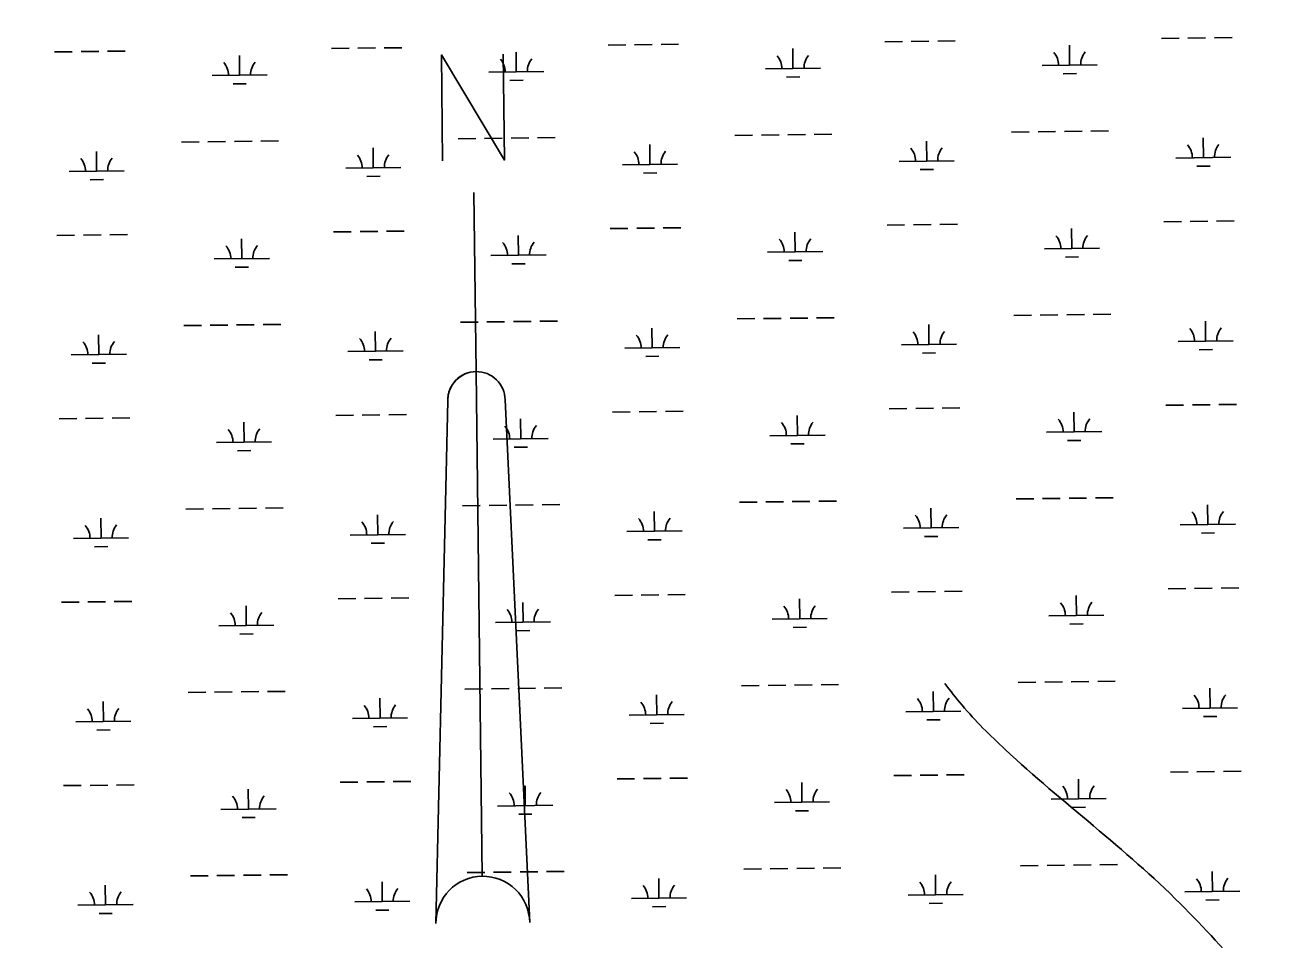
# Model space of a CAD drawing. Extents: x 3704301 to 3742427, y 506229 to 532009.
# Drawn here: x 3734945 to 3737201, y 524915 to 526572 of the extents above; entities that cross this region are included whole.
import ezdxf

# ---------------------------------------------------------------- set-up
doc = ezdxf.new("R2010")
doc.units = 0
for name, color, linetype in [('V-ANNO-SYMB', 7, 'Continuous'), ('V-GRID-MAJR', 7, 'Continuous'), ('V-TOPO-SHOR', 7, 'Continuous'), ('V-WETL-SWMP', 7, 'Continuous')]:
    doc.layers.add(name, color=color, linetype=linetype)

msp = doc.modelspace()

# ---------------------------------------------------------------- linework, layer by layer
at = {"layer": 'V-ANNO-SYMB'}
for p, q in [((3735763.1, 525943.6), (3735759.1, 526268.6)), ((3735763.1, 525943.6), (3735774.3, 525028.6)), ((3735763.1, 525943.6), (3735774.3, 525028.6)), ((3735690.3, 524942.6), (3735711.7, 525890.9)), ((3735711.7, 525890.9), (3735690.3, 524942.6)), ((3735860.3, 524944.7), (3735815.7, 525892.2))]:
    msp.add_line(p, q, dxfattribs=at)
msp.add_lwpolyline([(3735702.4, 526325.9), (3735700.1, 526517.9), (3735814.4, 526327.2), (3735812.1, 526519.2)], dxfattribs=at)
for centre, radius, start, end in [((3735763.7, 525891.6), 52, 90.6967, 180.7), ((3735763.7, 525891.6), 52, 90.7033, 180.7), ((3735763.7, 525891.6), 52, 0.7, 90.7033), ((3735775.3, 524943.6), 85, 90.7, 180.7), ((3735775.3, 524943.6), 85, 90.7, 180.7), ((3735775.3, 524943.6), 85, 0.7, 90.7), ((3735775.3, 524943.6), 85, 0.7, 90.7)]:
    msp.add_arc(centre, radius, start, end, dxfattribs=at)
at = {"layer": 'V-GRID-MAJR'}
msp.add_spline([(3734972.1, 511968.8), (3734896.3, 518027.3), (3734820.5, 524087.8), (3734744.7, 530148.3), (3734744.6, 530150.2)], degree=3, dxfattribs=at)
at = {"layer": 'V-TOPO-SHOR'}
for points in [[(3739633.6, 526676.7), (3739538.1, 526548.8), (3739518, 526528.2), (3739493.1, 526482.1), (3739422.9, 526389.6), (3739418.8, 526313.1), (3739363.4, 526261.5), (3739352.3, 526193.3), (3739336.5, 526150.7), (3739295.5, 525980.6), (3739198.5, 525827.9), (3739114.9, 525759.5), (3739054.6, 525692.5), (3739057.7, 525640), (3738989.2, 525497.5), (3738955.6, 525450.2), (3738769.5, 525271.5), (3738709.5, 525179.1), (3738664.8, 525086.9), (3738615.2, 524984.4), (3738564.5, 524878.8), (3738515.7, 524789.7), (3738338.2, 524654.9), (3738233.7, 524526.6), (3738185.7, 524499.4), (3738021.5, 524391.6), (3737961, 524339.9), (3737915.7, 524298.6), (3737762.7, 524119.1), (3737684.5, 524056.1), (3737619.4, 523958.9), (3737584.5, 523902.5), (3737552.2, 523884.2), (3737468.7, 523789), (3737423.5, 523742.6), (3737300.4, 523598.5), (3737169.2, 523466.2), (3736998.4, 523307), (3736804.6, 523129.1), (3736729.3, 523046.7), (3736532.9, 522866.1), (3736374.2, 522688.4), (3736294.5, 522601.7), (3736210.6, 522526.8), (3736161.2, 522489.9)], [(3737061.9, 521122.8), (3736995.4, 521247.7), (3736890.1, 521350.4), (3736824.1, 521436.3), (3736744.9, 521530.7), (3736713.5, 521621.3), (3736620.4, 521693.4), (3736577.5, 521762.1), (3736516.2, 521805.2), (3736476.7, 521843.7), (3736454.7, 521873.8), (3736358.3, 521959.3), (3736313.6, 522087.2), (3736269.8, 522109.9), (3736239.2, 522131.2), (3736181.3, 522256.9), (3736127.4, 522411.5), (3736058, 522486.7), (3736041, 522512.6), (3736011.6, 522547.1), (3735989.8, 522572.9), (3735856.4, 522737.5), (3735724.7, 522913.6), (3735651.3, 523020.5), (3735609.1, 523080), (3735475.2, 523242.2), (3735265.5, 523480.8), (3735097.7, 523690.4), (3735014.3, 523784.7), (3734978.8, 523849.3), (3734696.5, 524271.2), (3734618.2, 524393.6), (3734546.6, 524491.3), (3734390.1, 524697.3), (3734317.8, 524813.7), (3734267.5, 524912.3), (3734217.2, 525021.9), (3734176.1, 525099.1), (3734087.5, 525223.5), (3734024.7, 525297.5), (3733998.1, 525335), (3733917.3, 525472.6), (3733856.8, 525565.6), (3733842.2, 525590), (3733768.4, 525701.2), (3733769.7, 525722.5), (3733820.6, 525704.7), (3733908, 525573.3), (3733960.5, 525510.9), (3734000, 525454.5), (3734114.1, 525283.8), (3734172.7, 525188.6), (3734249.5, 525083.6), (3734332.8, 524933.4), (3734363.9, 524877.5), (3734425.5, 524800.2), (3734514.2, 524659.4), (3734585.1, 524530.3), (3734633.6, 524459.9), (3734657.8, 524428.9), (3734699.5, 524370.2), (3734717.1, 524341.6), (3734747.9, 524272.9), (3734878.1, 524052.1), (3734995.5, 523901.5), (3735112.4, 523759), (3735227.4, 523626.3), (3735320.4, 523528.1), (3735398.1, 523436), (3735425.3, 523406.2), (3735615.8, 523142), (3735677.5, 523060.4), (3735783.2, 522918.7), (3735998.7, 522665.6), (3736196.4, 522442.7), (3736241.1, 522334.9), (3736276.6, 522266), (3736324.8, 522223.2), (3736355.4, 522201.9), (3736374.6, 522180.3), (3736443.1, 522112), (3736487.8, 522015.6), (3736606.7, 521845.3), (3736746.7, 521743), (3736867.6, 521558.3), (3736931.7, 521498.3), (3736980, 521442.5)], [(3737723.7, 524099.3), (3737720.2, 524283.7), (3737710.2, 524321.1), (3737685.7, 524361.6), (3737602.7, 524493.4), (3737453.2, 524574.3), (3737313.8, 524705.5), (3737167.2, 524846.6), (3737040.7, 524978.5), (3736722.9, 525258.2), (3736644.6, 525338.7), (3736613, 525378.2)]]:
    msp.add_spline(points, degree=3, dxfattribs=at)
at = {"layer": 'V-WETL-SWMP'}
for p, q in [((3735500.6, 526529.5), (3735532.6, 526529.9)), ((3735548.6, 526530.1), (3735580.6, 526530.5)), ((3735596.6, 526530.7), (3735628.6, 526531)), ((3736002.5, 526535.6), (3736034.5, 526536)), ((3736050.5, 526536.2), (3736082.5, 526536.6)), ((3736098.5, 526536.8), (3736130.5, 526537.2)), ((3736337.8, 526493.3), (3736337.4, 526529.3)), ((3736504.3, 526541.7), (3736536.3, 526542.1)), ((3736552.3, 526542.3), (3736584.3, 526542.7)), ((3736600.3, 526542.9), (3736632.3, 526543.3)), ((3736839.7, 526499.4), (3736839.3, 526535.4)), ((3737006.2, 526547.9), (3737038.2, 526548.3)), ((3737054.2, 526548.5), (3737086.2, 526548.9)), ((3737102.2, 526549.1), (3737134.2, 526549.4)), ((3734998.7, 526523.4), (3735030.7, 526523.7)), ((3735046.7, 526523.9), (3735078.7, 526524.3)), ((3735094.7, 526524.5), (3735126.7, 526524.9)), ((3735334.1, 526481), (3735333.7, 526517)), ((3735836, 526487.1), (3735835.5, 526523.1)), ((3735786, 526486.5), (3735886, 526487.8)), ((3736287.9, 526492.7), (3736387.8, 526493.9)), ((3736789.7, 526498.8), (3736889.7, 526500)), ((3736827.9, 526483.8), (3736851.9, 526484.1)), ((3735284.1, 526480.4), (3735384.1, 526481.6)), ((3735322.3, 526465.4), (3735346.3, 526465.7)), ((3735824.2, 526471.6), (3735848.2, 526471.9)), ((3736326, 526477.7), (3736350, 526478)), ((3736232.5, 526371.9), (3736264.5, 526372.3)), ((3736280.5, 526372.5), (3736312.5, 526372.9)), ((3736328.5, 526373.1), (3736360.5, 526373.5)), ((3736376.5, 526373.7), (3736408.5, 526374.1)), ((3736734.3, 526378), (3736766.3, 526378.4)), ((3736782.3, 526378.6), (3736814.3, 526379)), ((3736830.3, 526379.2), (3736862.3, 526379.6)), ((3736878.3, 526379.8), (3736910.3, 526380.2)), ((3735228.7, 526359.7), (3735260.7, 526360)), ((3735276.7, 526360.2), (3735308.7, 526360.6)), ((3735324.7, 526360.8), (3735356.7, 526361.2)), ((3735372.7, 526361.4), (3735404.7, 526361.8)), ((3735576.6, 526313.2), (3735576.2, 526349.2)), ((3735730.6, 526365.8), (3735762.6, 526366.2)), ((3735778.6, 526366.4), (3735810.6, 526366.8)), ((3735826.6, 526367), (3735858.6, 526367.3)), ((3735874.6, 526367.5), (3735906.6, 526367.9)), ((3736078.5, 526319.3), (3736078.1, 526355.3)), ((3736580.4, 526325.4), (3736579.9, 526361.4)), ((3737082.3, 526331.6), (3737081.8, 526367.5)), ((3735074.8, 526307), (3735074.3, 526343)), ((3736530.4, 526324.8), (3736630.4, 526326)), ((3737032.3, 526330.9), (3737132.3, 526332.2)), ((3735024.8, 526306.4), (3735124.8, 526307.6)), ((3735526.7, 526312.5), (3735626.6, 526313.8)), ((3736028.5, 526318.7), (3736128.5, 526319.9)), ((3736066.7, 526303.7), (3736090.7, 526304)), ((3736568.6, 526309.8), (3736592.6, 526310.1)), ((3737070.4, 526316), (3737094.4, 526316.3)), ((3735063, 526291.4), (3735087, 526291.7)), ((3735564.8, 526297.6), (3735588.8, 526297.9)), ((3737010.3, 526215.2), (3737042.3, 526215.6)), ((3737058.3, 526215.8), (3737090.3, 526216.2)), ((3737106.3, 526216.4), (3737138.3, 526216.8)), ((3735002.8, 526190.7), (3735034.8, 526191.1)), ((3735050.8, 526191.3), (3735082.8, 526191.7)), ((3735098.8, 526191.9), (3735130.8, 526192.3)), ((3735504.7, 526196.8), (3735536.7, 526197.2)), ((3735552.7, 526197.4), (3735584.6, 526197.8)), ((3735600.6, 526198), (3735632.6, 526198.4)), ((3735840, 526154.5), (3735839.6, 526190.5)), ((3736006.5, 526203), (3736038.5, 526203.4)), ((3736054.5, 526203.6), (3736086.5, 526203.9)), ((3736102.5, 526204.1), (3736134.5, 526204.5)), ((3736341.9, 526160.6), (3736341.5, 526196.6)), ((3736508.4, 526209.1), (3736540.4, 526209.5)), ((3736556.4, 526209.7), (3736588.4, 526210.1)), ((3736604.4, 526210.3), (3736636.4, 526210.7)), ((3736843.8, 526166.8), (3736843.3, 526202.8)), ((3735338.2, 526148.4), (3735337.7, 526184.4)), ((3736793.8, 526166.2), (3736893.8, 526167.4)), ((3735288.2, 526147.8), (3735388.2, 526149)), ((3735790, 526153.9), (3735890, 526155.1)), ((3736291.9, 526160), (3736391.9, 526161.2)), ((3736330.1, 526145.1), (3736354.1, 526145.3)), ((3736832, 526151.2), (3736856, 526151.5)), ((3735326.4, 526132.8), (3735350.4, 526133.1)), ((3735828.2, 526138.9), (3735852.2, 526139.2)), ((3735734.7, 526033.1), (3735766.7, 526033.5)), ((3735782.7, 526033.7), (3735814.7, 526034.1)), ((3735830.7, 526034.3), (3735862.7, 526034.7)), ((3735878.7, 526034.9), (3735910.7, 526035.3)), ((3736236.5, 526039.3), (3736268.5, 526039.7)), ((3736284.5, 526039.9), (3736316.5, 526040.2)), ((3736332.5, 526040.4), (3736364.5, 526040.8)), ((3736380.5, 526041), (3736412.5, 526041.4)), ((3736738.4, 526045.4), (3736770.4, 526045.8)), ((3736786.4, 526046), (3736818.4, 526046.4)), ((3736834.4, 526046.6), (3736866.4, 526047)), ((3736882.4, 526047.2), (3736914.4, 526047.5)), ((3737086.3, 525998.9), (3737085.9, 526034.9)), ((3735078.8, 525974.4), (3735078.4, 526010.4)), ((3735232.8, 526027), (3735264.8, 526027.4)), ((3735280.8, 526027.6), (3735312.8, 526028)), ((3735328.8, 526028.2), (3735360.8, 526028.6)), ((3735376.8, 526028.8), (3735408.8, 526029.2)), ((3735580.7, 525980.5), (3735580.3, 526016.5)), ((3736082.6, 525986.6), (3736082.1, 526022.6)), ((3736584.5, 525992.8), (3736584, 526028.8)), ((3736032.6, 525986), (3736132.6, 525987.2)), ((3736534.5, 525992.2), (3736634.4, 525993.4)), ((3737036.3, 525998.3), (3737136.3, 525999.5)), ((3735028.8, 525973.8), (3735128.8, 525975)), ((3735530.7, 525979.9), (3735630.7, 525981.1)), ((3735568.9, 525964.9), (3735592.9, 525965.2)), ((3736070.8, 525971.1), (3736094.8, 525971.4)), ((3736572.6, 525977.2), (3736596.6, 525977.5)), ((3737074.5, 525983.3), (3737098.5, 525983.6)), ((3735067, 525958.8), (3735091, 525959.1)), ((3736512.5, 525876.4), (3736544.5, 525876.8)), ((3736560.5, 525877), (3736592.5, 525877.4)), ((3736608.5, 525877.6), (3736640.5, 525878)), ((3737014.3, 525882.6), (3737046.3, 525883)), ((3737062.3, 525883.2), (3737094.3, 525883.6)), ((3737110.3, 525883.8), (3737142.3, 525884.1)), ((3735006.8, 525858.1), (3735038.8, 525858.4)), ((3735054.8, 525858.6), (3735086.8, 525859)), ((3735102.8, 525859.2), (3735134.8, 525859.6)), ((3735342.2, 525815.7), (3735341.8, 525851.7)), ((3735508.7, 525864.2), (3735540.7, 525864.6)), ((3735556.7, 525864.8), (3735588.7, 525865.2)), ((3735604.7, 525865.4), (3735636.7, 525865.7)), ((3735844.1, 525821.8), (3735843.7, 525857.8)), ((3736010.6, 525870.3), (3736042.6, 525870.7)), ((3736058.6, 525870.9), (3736090.6, 525871.3)), ((3736106.6, 525871.5), (3736138.6, 525871.9)), ((3736346, 525828), (3736345.5, 525864)), ((3736847.8, 525834.1), (3736847.4, 525870.1)), ((3736296, 525827.4), (3736396, 525828.6)), ((3736797.9, 525833.5), (3736897.8, 525834.7)), ((3735292.2, 525815.1), (3735392.2, 525816.3)), ((3735794.1, 525821.2), (3735894.1, 525822.5)), ((3735832.3, 525806.3), (3735856.3, 525806.6)), ((3736334.2, 525812.4), (3736358.2, 525812.7)), ((3736836, 525818.5), (3736860, 525818.8)), ((3735330.4, 525800.1), (3735354.4, 525800.4)), ((3735236.9, 525694.3), (3735268.9, 525694.7)), ((3735284.9, 525694.9), (3735316.9, 525695.3)), ((3735332.9, 525695.5), (3735364.9, 525695.9)), ((3735380.9, 525696.1), (3735412.9, 525696.5)), ((3735738.7, 525700.5), (3735770.7, 525700.9)), ((3735786.7, 525701.1), (3735818.7, 525701.5)), ((3735834.7, 525701.7), (3735866.7, 525702)), ((3735882.7, 525702.2), (3735914.7, 525702.6)), ((3736240.6, 525706.6), (3736272.6, 525707)), ((3736288.6, 525707.2), (3736320.6, 525707.6)), ((3736336.6, 525707.8), (3736368.6, 525708.2)), ((3736384.6, 525708.4), (3736416.6, 525708.8)), ((3736588.5, 525660.1), (3736588.1, 525696.1)), ((3736742.5, 525712.7), (3736774.5, 525713.1)), ((3736790.5, 525713.3), (3736822.5, 525713.7)), ((3736838.5, 525713.9), (3736870.5, 525714.3)), ((3736886.5, 525714.5), (3736918.5, 525714.9)), ((3737090.4, 525666.3), (3737089.9, 525702.2)), ((3735082.9, 525641.7), (3735082.5, 525677.7)), ((3735584.8, 525647.9), (3735584.3, 525683.9)), ((3736086.6, 525654), (3736086.2, 525690)), ((3735534.8, 525647.2), (3735634.8, 525648.5)), ((3736036.7, 525653.4), (3736136.6, 525654.6)), ((3736538.5, 525659.5), (3736638.5, 525660.7)), ((3737040.4, 525665.6), (3737140.4, 525666.9)), ((3737078.6, 525650.7), (3737102.6, 525651)), ((3735032.9, 525641.1), (3735132.9, 525642.3)), ((3735071.1, 525626.1), (3735095.1, 525626.4)), ((3735573, 525632.3), (3735597, 525632.6)), ((3736074.8, 525638.4), (3736098.8, 525638.7)), ((3736576.7, 525644.5), (3736600.7, 525644.8)), ((3736014.7, 525537.7), (3736046.7, 525538.1)), ((3736062.7, 525538.3), (3736094.6, 525538.6)), ((3736110.6, 525538.8), (3736142.6, 525539.2)), ((3736516.5, 525543.8), (3736548.5, 525544.2)), ((3736564.5, 525544.4), (3736596.5, 525544.8)), ((3736612.5, 525545), (3736644.5, 525545.4)), ((3736851.9, 525501.5), (3736851.5, 525537.5)), ((3737018.4, 525549.9), (3737050.4, 525550.3)), ((3737066.4, 525550.5), (3737098.4, 525550.9)), ((3737114.4, 525551.1), (3737146.4, 525551.5)), ((3735010.9, 525525.4), (3735042.9, 525525.8)), ((3735058.9, 525526), (3735090.9, 525526.4)), ((3735106.9, 525526.6), (3735138.9, 525527)), ((3735346.3, 525483.1), (3735345.9, 525519.1)), ((3735512.8, 525531.5), (3735544.8, 525531.9)), ((3735560.8, 525532.1), (3735592.8, 525532.5)), ((3735608.8, 525532.7), (3735640.8, 525533.1)), ((3735848.2, 525489.2), (3735847.7, 525525.2)), ((3736350, 525495.3), (3736349.6, 525531.3)), ((3735798.2, 525488.6), (3735898.2, 525489.8)), ((3736300, 525494.7), (3736400, 525495.9)), ((3736801.9, 525500.9), (3736901.9, 525502.1)), ((3735296.3, 525482.5), (3735396.3, 525483.7)), ((3735334.5, 525467.5), (3735358.5, 525467.8)), ((3735836.4, 525473.6), (3735860.4, 525473.9)), ((3736338.2, 525479.8), (3736362.2, 525480)), ((3736840.1, 525485.9), (3736864.1, 525486.2)), ((3736746.5, 525380.1), (3736778.5, 525380.5)), ((3736794.5, 525380.7), (3736826.5, 525381.1)), ((3736842.5, 525381.3), (3736874.5, 525381.7)), ((3736890.5, 525381.9), (3736922.5, 525382.2)), ((3735240.9, 525361.7), (3735272.9, 525362.1)), ((3735288.9, 525362.3), (3735320.9, 525362.7)), ((3735336.9, 525362.9), (3735368.9, 525363.3)), ((3735384.9, 525363.5), (3735416.9, 525363.8)), ((3735742.8, 525367.8), (3735774.8, 525368.2)), ((3735790.8, 525368.4), (3735822.8, 525368.8)), ((3735838.8, 525369), (3735870.8, 525369.4)), ((3735886.8, 525369.6), (3735918.8, 525370)), ((3736090.7, 525321.3), (3736090.3, 525357.3)), ((3736244.7, 525374), (3736276.7, 525374.4)), ((3736292.7, 525374.6), (3736324.7, 525374.9)), ((3736340.7, 525375.1), (3736372.7, 525375.5)), ((3736388.7, 525375.7), (3736420.7, 525376.1)), ((3736592.6, 525327.5), (3736592.1, 525363.5)), ((3737094.5, 525333.6), (3737094, 525369.6)), ((3735087, 525309.1), (3735086.5, 525345.1)), ((3735588.8, 525315.2), (3735588.4, 525351.2)), ((3737044.5, 525333), (3737144.4, 525334.2)), ((3735037, 525308.5), (3735137, 525309.7)), ((3735538.8, 525314.6), (3735638.8, 525315.8)), ((3736040.7, 525320.7), (3736140.7, 525321.9)), ((3736542.6, 525326.9), (3736642.6, 525328.1)), ((3736580.8, 525311.9), (3736604.8, 525312.2)), ((3737082.6, 525318), (3737106.6, 525318.3)), ((3735075.2, 525293.5), (3735099.2, 525293.8)), ((3735577, 525299.6), (3735601, 525299.9)), ((3736078.9, 525305.8), (3736102.9, 525306.1)), ((3735516.8, 525198.9), (3735548.8, 525199.3)), ((3735564.8, 525199.5), (3735596.8, 525199.9)), ((3735612.8, 525200.1), (3735644.8, 525200.4)), ((3736018.7, 525205), (3736050.7, 525205.4)), ((3736066.7, 525205.6), (3736098.7, 525206)), ((3736114.7, 525206.2), (3736146.7, 525206.6)), ((3736354.1, 525162.7), (3736353.7, 525198.7)), ((3736520.6, 525211.1), (3736552.6, 525211.5)), ((3736568.6, 525211.7), (3736600.6, 525212.1)), ((3736616.6, 525212.3), (3736648.6, 525212.7)), ((3736856, 525168.8), (3736855.5, 525204.8)), ((3737022.5, 525217.3), (3737054.5, 525217.7)), ((3737070.5, 525217.9), (3737102.5, 525218.3)), ((3737118.5, 525218.5), (3737150.5, 525218.8)), ((3735015, 525192.8), (3735047, 525193.1)), ((3735063, 525193.3), (3735095, 525193.7)), ((3735111, 525193.9), (3735143, 525194.3)), ((3735350.4, 525150.4), (3735349.9, 525186.4)), ((3735852.2, 525156.5), (3735851.8, 525192.5)), ((3735802.2, 525155.9), (3735902.2, 525157.2)), ((3736304.1, 525162.1), (3736404.1, 525163.3)), ((3736806, 525168.2), (3736906, 525169.4)), ((3736844.2, 525153.2), (3736868.2, 525153.5)), ((3735300.4, 525149.8), (3735400.4, 525151)), ((3735338.6, 525134.8), (3735362.6, 525135.1)), ((3735840.4, 525141), (3735864.4, 525141.3)), ((3736342.3, 525147.1), (3736366.3, 525147.4)), ((3736248.7, 525041.3), (3736280.7, 525041.7)), ((3736296.7, 525041.9), (3736328.7, 525042.3)), ((3736344.7, 525042.5), (3736376.7, 525042.9)), ((3736392.7, 525043.1), (3736424.7, 525043.5)), ((3736750.6, 525047.4), (3736782.6, 525047.8)), ((3736798.6, 525048), (3736830.6, 525048.4)), ((3736846.6, 525048.6), (3736878.6, 525049)), ((3736894.6, 525049.2), (3736926.6, 525049.6)), ((3735245, 525029), (3735277, 525029.4)), ((3735293, 525029.6), (3735325, 525030)), ((3735341, 525030.2), (3735373, 525030.6)), ((3735389, 525030.8), (3735421, 525031.2)), ((3735592.9, 524982.6), (3735592.5, 525018.6)), ((3735746.9, 525035.2), (3735778.9, 525035.6)), ((3735794.9, 525035.8), (3735826.9, 525036.2)), ((3735842.9, 525036.4), (3735874.9, 525036.7)), ((3735890.9, 525036.9), (3735922.9, 525037.3)), ((3736094.8, 524988.7), (3736094.3, 525024.7)), ((3736596.6, 524994.8), (3736596.2, 525030.8)), ((3737098.5, 525001), (3737098.1, 525036.9)), ((3735091, 524976.4), (3735090.6, 525012.4)), ((3736546.6, 524994.2), (3736646.6, 524995.4)), ((3737048.5, 525000.3), (3737148.5, 525001.6)), ((3735041, 524975.8), (3735141, 524977)), ((3735542.9, 524981.9), (3735642.9, 524983.2)), ((3736044.8, 524988.1), (3736144.8, 524989.3)), ((3736083, 524973.1), (3736107, 524973.4)), ((3736584.8, 524979.2), (3736608.8, 524979.5)), ((3737086.7, 524985.4), (3737110.7, 524985.7)), ((3735079.2, 524960.8), (3735103.2, 524961.1)), ((3735581.1, 524967), (3735605.1, 524967.3))]:
    msp.add_line(p, q, dxfattribs=at)
for centre, start, end in [((3735780.7, 526486.9), 359.9282, 41.4719), ((3735891.2, 526488.3), 139.9282, 181.4719), ((3736282.6, 526493.1), 359.9282, 41.4719), ((3736393.1, 526494.4), 139.9282, 181.4719), ((3736784.5, 526499.2), 359.9282, 41.4719), ((3736895, 526500.6), 139.9282, 181.4719), ((3735278.9, 526480.8), 359.9282, 41.4719), ((3735389.3, 526482.2), 139.9282, 181.4719), ((3736525.1, 526325.2), 359.9282, 41.4719), ((3736635.6, 526326.6), 139.9282, 181.4719), ((3737027, 526331.4), 359.9282, 41.4719), ((3737137.5, 526332.7), 139.9282, 181.4719), ((3735019.5, 526306.8), 359.9282, 41.4719), ((3735130, 526308.2), 139.9282, 181.4719), ((3735521.4, 526313), 359.9282, 41.4719), ((3735631.9, 526314.3), 139.9282, 181.4719), ((3736023.3, 526319.1), 359.9282, 41.4719), ((3736133.8, 526320.4), 139.9282, 181.4719), ((3736788.5, 526166.6), 359.9282, 41.4719), ((3736899, 526167.9), 139.9282, 181.4719), ((3735282.9, 526148.2), 359.9282, 41.4719), ((3735393.4, 526149.5), 139.9282, 181.4719), ((3735784.8, 526154.3), 359.9282, 41.4719), ((3735895.3, 526155.6), 139.9282, 181.4719), ((3736286.7, 526160.4), 359.9282, 41.4719), ((3736397.1, 526161.8), 139.9282, 181.4719), ((3736027.3, 525986.4), 359.9282, 41.4719), ((3736137.8, 525987.8), 139.9282, 181.4719), ((3736529.2, 525992.6), 359.9282, 41.4719), ((3736639.7, 525993.9), 139.9282, 181.4719), ((3737031.1, 525998.7), 359.9282, 41.4719), ((3737141.6, 526000.1), 139.9282, 181.4719), ((3735023.6, 525974.2), 359.9282, 41.4719), ((3735134.1, 525975.5), 139.9282, 181.4719), ((3735525.5, 525980.3), 359.9282, 41.4719), ((3735635.9, 525981.7), 139.9282, 181.4719), ((3736290.7, 525827.8), 359.9282, 41.4719), ((3736401.2, 525829.1), 139.9282, 181.4719), ((3736792.6, 525833.9), 359.9282, 41.4719), ((3736903.1, 525835.3), 139.9282, 181.4719), ((3735287, 525815.5), 359.9282, 41.4719), ((3735397.5, 525816.9), 139.9282, 181.4719), ((3735788.9, 525821.6), 359.9282, 41.4719), ((3735899.3, 525823), 139.9282, 181.4719), ((3735529.5, 525647.7), 359.9282, 41.4719), ((3735640, 525649), 139.9282, 181.4719), ((3736031.4, 525653.8), 359.9282, 41.4719), ((3736141.9, 525655.1), 139.9282, 181.4719), ((3736533.3, 525659.9), 359.9282, 41.4719), ((3736643.8, 525661.3), 139.9282, 181.4719), ((3737035.1, 525666.1), 359.9282, 41.4719), ((3737145.6, 525667.4), 139.9282, 181.4719), ((3735027.7, 525641.5), 359.9282, 41.4719), ((3735138.1, 525642.9), 139.9282, 181.4719), ((3735792.9, 525489), 359.9282, 41.4719), ((3735903.4, 525490.3), 139.9282, 181.4719), ((3736294.8, 525495.1), 359.9282, 41.4719), ((3736405.3, 525496.5), 139.9282, 181.4719), ((3736796.7, 525501.3), 359.9282, 41.4719), ((3736907.1, 525502.6), 139.9282, 181.4719), ((3735291.1, 525482.9), 359.9282, 41.4719), ((3735401.5, 525484.2), 139.9282, 181.4719), ((3737039.2, 525333.4), 359.9282, 41.4719), ((3737149.7, 525334.8), 139.9282, 181.4719), ((3735031.7, 525308.9), 359.9282, 41.4719), ((3735142.2, 525310.2), 139.9282, 181.4719), ((3735533.6, 525315), 359.9282, 41.4719), ((3735644.1, 525316.4), 139.9282, 181.4719), ((3736035.5, 525321.1), 359.9282, 41.4719), ((3736145.9, 525322.5), 139.9282, 181.4719), ((3736537.3, 525327.3), 359.9282, 41.4719), ((3736647.8, 525328.6), 139.9282, 181.4719), ((3735405.6, 525151.6), 139.9282, 181.4719), ((3735797, 525156.3), 359.9282, 41.4719), ((3735907.5, 525157.7), 139.9282, 181.4719), ((3736298.9, 525162.5), 359.9282, 41.4719), ((3736409.3, 525163.8), 139.9282, 181.4719), ((3736800.7, 525168.6), 359.9282, 41.4719), ((3736911.2, 525170), 139.9282, 181.4719), ((3735295.1, 525150.2), 359.9282, 41.4719), ((3736541.4, 524994.6), 359.9282, 41.4719), ((3736651.9, 524996), 139.9282, 181.4719), ((3737043.3, 525000.8), 359.9282, 41.4719), ((3737153.7, 525002.1), 139.9282, 181.4719), ((3735035.8, 524976.2), 359.9282, 41.4719), ((3735146.3, 524977.6), 139.9282, 181.4719), ((3735537.7, 524982.4), 359.9282, 41.4719), ((3735648.1, 524983.7), 139.9282, 181.4719), ((3736039.5, 524988.5), 359.9282, 41.4719), ((3736150, 524989.8), 139.9282, 181.4719)]:
    msp.add_arc(centre, 35.2, start, end, dxfattribs=at)

doc.saveas('drawing.dxf')
